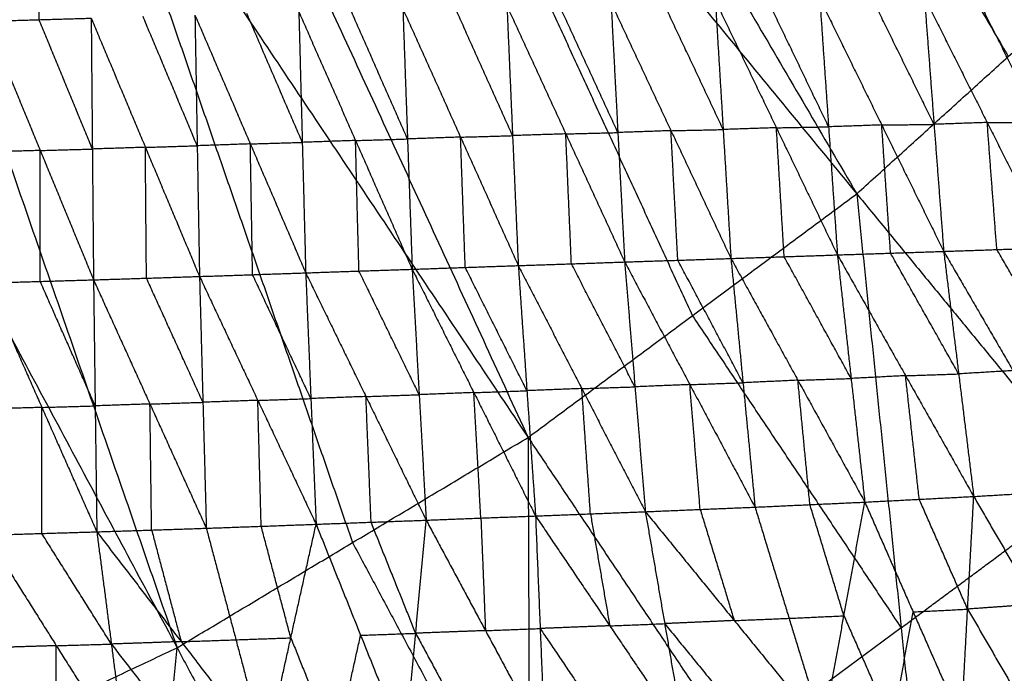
# Model space of a CAD drawing. Header units: millimetres. Extents: x -106 to 110, y -96 to 120.
# Tile 592 of 656: x 20.43 to 30.57, y -26.16 to -19.43. Entities that reach past the tile are written whole.
import ezdxf

# ---------------------------------------------------------------- set-up
doc = ezdxf.new("R2010")
doc.units = ezdxf.units.MM
doc.header["$MEASUREMENT"] = 0
doc.layers.add('Default', color=7, linetype='Continuous', true_color=0x000000)

msp = doc.modelspace()

# ---------------------------------------------------------------- linework, layer by layer
at = {"layer": 'Default'}
for points in [[(20.667, -6.893, 3.749), (24.857, -14.058, 3.779), (29.048, -21.223, 3.809)], [(18.729, -8.649, 3.749), (22.197, -16.191, 3.779), (25.665, -23.732, 3.809)], [(18.729, -8.649, 3.749), (23.888, -14.936, 3.779), (29.048, -21.223, 3.809)], [(16.628, -10.207, 3.749), (19.34, -18.052, 3.779), (22.052, -25.898, 3.809)], [(16.628, -10.207, 3.749), (21.146, -16.97, 3.779), (25.665, -23.732, 3.809)], [(14.384, -11.552, 3.749), (18.218, -18.725, 3.779), (22.052, -25.898, 3.809)], [(26.418, -12.643, 3.779), (28.513, -16.226, 3.794), (30.608, -19.809, 3.809)], [(23.888, -14.936, 3.779), (25.622, -18.707, 3.794), (27.356, -22.478, 3.809)], [(21.146, -16.97, 3.779), (22.502, -20.892, 3.794), (23.858, -24.815, 3.809)], [(20.632, -19.43, -3.089), (20.632, -18.752, -3.035), (20.632, -18.074, -2.98)], [(29.048, -21.223, 3.809), (30.608, -19.809, 3.809), (32.169, -18.394, 3.809)], [(27.673, -20.561, -2.918), (27.364, -19.903, -3.001), (27.055, -19.246, -3.083)], [(27.592, -19.233, -3.078), (27.673, -20.561, -2.918), (27.753, -21.889, -2.758)], [(27.592, -19.233, -3.078), (28.221, -20.543, -2.908), (28.849, -21.852, -2.737)], [(28.758, -20.533, -2.897), (28.444, -19.878, -2.983), (28.129, -19.223, -3.068)], [(28.667, -19.213, -3.057), (28.758, -20.533, -2.897), (28.849, -21.852, -2.737)], [(28.667, -19.213, -3.057), (29.305, -20.514, -2.881), (29.943, -21.816, -2.705)], [(29.843, -20.508, -2.865), (29.524, -19.857, -2.953), (29.205, -19.206, -3.041)], [(29.744, -19.199, -3.024), (29.843, -20.508, -2.865), (29.943, -21.816, -2.705)], [(29.744, -19.199, -3.024), (30.391, -20.489, -2.842), (31.037, -21.778, -2.659)], [(30.931, -20.486, -2.817), (30.607, -19.841, -2.909), (30.284, -19.196, -3)], [(23.305, -19.349, -3.09), (23.341, -20.693, -2.934), (23.376, -22.037, -2.777)], [(23.305, -19.349, -3.09), (23.889, -20.674, -2.934), (24.472, -22, -2.777)], [(24.424, -20.658, -2.935), (24.132, -19.996, -3.013), (23.841, -19.333, -3.092)], [(24.376, -19.317, -3.093), (24.424, -20.658, -2.935), (24.472, -22, -2.777)], [(24.376, -19.317, -3.093), (24.97, -20.639, -2.934), (25.564, -21.962, -2.776)], [(25.505, -20.624, -2.934), (25.208, -19.963, -3.014), (24.912, -19.302, -3.093)], [(25.447, -19.286, -3.093), (25.505, -20.624, -2.934), (25.564, -21.962, -2.776)], [(25.447, -19.286, -3.093), (26.053, -20.606, -2.932), (26.659, -21.925, -2.77)], [(26.589, -20.592, -2.93), (26.286, -19.932, -3.01), (25.983, -19.272, -3.091)], [(26.519, -19.258, -3.089), (26.589, -20.592, -2.93), (26.659, -21.925, -2.77)], [(26.519, -19.258, -3.089), (27.136, -20.573, -2.924), (27.753, -21.889, -2.758)], [(20.095, -19.445, -3.091), (20.632, -19.43, -3.089), (21.168, -19.414, -3.087)], [(20.095, -19.445, -3.091), (20.644, -20.777, -2.933), (21.192, -22.109, -2.776)], [(21.18, -20.762, -2.931), (20.906, -20.096, -3.01), (20.632, -19.43, -3.089)], [(21.168, -19.414, -3.087), (21.18, -20.762, -2.931), (21.192, -22.109, -2.776)], [(21.168, -19.414, -3.087), (21.726, -20.744, -2.931), (22.283, -22.074, -2.775)], [(22.259, -20.728, -2.932), (21.981, -20.063, -3.01), (21.702, -19.398, -3.088)], [(22.236, -19.382, -3.088), (22.259, -20.728, -2.932), (22.283, -22.074, -2.775)], [(22.236, -19.382, -3.088), (22.806, -20.709, -2.932), (23.376, -22.037, -2.777)], [(23.341, -20.693, -2.934), (23.056, -20.029, -3.011), (22.77, -19.365, -3.089)], [(27.136, -20.573, -2.924), (26.862, -20.583, -2.927), (26.589, -20.592, -2.93)], [(27.136, -20.573, -2.924), (27.404, -20.567, -2.921), (27.673, -20.561, -2.918)], [(27.206, -21.907, -2.764), (27.171, -21.24, -2.844), (27.136, -20.573, -2.924)], [(28.221, -20.543, -2.908), (27.947, -20.552, -2.913), (27.673, -20.561, -2.918)], [(28.221, -20.543, -2.908), (28.489, -20.538, -2.903), (28.758, -20.533, -2.897)], [(28.301, -21.871, -2.748), (28.261, -21.207, -2.828), (28.221, -20.543, -2.908)], [(29.305, -20.514, -2.881), (29.031, -20.524, -2.889), (28.758, -20.533, -2.897)], [(29.305, -20.514, -2.881), (29.574, -20.511, -2.873), (29.843, -20.508, -2.865)], [(29.396, -21.834, -2.721), (29.35, -21.174, -2.801), (29.305, -20.514, -2.881)], [(30.391, -20.489, -2.842), (30.117, -20.498, -2.853), (29.843, -20.508, -2.865)], [(30.391, -20.489, -2.842), (30.661, -20.487, -2.83), (30.931, -20.486, -2.817)], [(30.49, -21.797, -2.682), (30.44, -21.143, -2.762), (30.391, -20.489, -2.842)], [(23.889, -20.674, -2.934), (23.615, -20.684, -2.934), (23.341, -20.693, -2.934)], [(23.889, -20.674, -2.934), (24.156, -20.666, -2.935), (24.424, -20.658, -2.935)], [(23.924, -22.018, -2.777), (23.906, -21.346, -2.855), (23.889, -20.674, -2.934)], [(24.97, -20.639, -2.934), (24.697, -20.649, -2.935), (24.424, -20.658, -2.935)], [(24.97, -20.639, -2.934), (25.238, -20.632, -2.934), (25.505, -20.624, -2.934)], [(25.018, -21.981, -2.777), (24.994, -21.31, -2.855), (24.97, -20.639, -2.934)], [(26.053, -20.606, -2.932), (25.779, -20.615, -2.933), (25.505, -20.624, -2.934)], [(26.053, -20.606, -2.932), (26.321, -20.599, -2.931), (26.589, -20.592, -2.93)], [(26.111, -21.944, -2.773), (26.082, -21.275, -2.852), (26.053, -20.606, -2.932)], [(20.644, -20.777, -2.933), (20.912, -20.769, -2.932), (21.18, -20.762, -2.931)], [(21.726, -20.744, -2.931), (21.453, -20.753, -2.931), (21.18, -20.762, -2.931)], [(21.726, -20.744, -2.931), (21.992, -20.736, -2.931), (22.259, -20.728, -2.932)], [(21.737, -22.092, -2.775), (21.731, -21.418, -2.853), (21.726, -20.744, -2.931)], [(22.806, -20.709, -2.932), (22.533, -20.719, -2.932), (22.259, -20.728, -2.932)], [(22.806, -20.709, -2.932), (23.073, -20.701, -2.933), (23.341, -20.693, -2.934)], [(22.829, -22.056, -2.776), (22.818, -21.383, -2.854), (22.806, -20.709, -2.932)], [(20.644, -20.777, -2.933), (20.369, -20.785, -2.934), (20.095, -20.793, -2.935)], [(20.643, -22.125, -2.777), (20.643, -21.451, -2.855), (20.644, -20.777, -2.933)], [(25.665, -23.732, 3.809), (27.356, -22.478, 3.809), (29.048, -21.223, 3.809)], [(29.048, -21.223, 3.809), (29.505, -25.693, 3.835), (29.962, -30.163, 3.861)], [(29.048, -21.223, 3.809), (31.501, -24.212, 3.835), (33.954, -27.201, 3.861)], [(29.943, -21.816, -2.705), (30.49, -21.797, -2.682), (31.037, -21.778, -2.659)], [(26.659, -21.925, -2.77), (27.206, -21.907, -2.764), (27.753, -21.889, -2.758)], [(27.753, -21.889, -2.758), (28.301, -21.871, -2.748), (28.849, -21.852, -2.737)], [(27.753, -21.889, -2.758), (27.877, -23.169, -2.251), (28.001, -24.45, -1.744)], [(27.753, -21.889, -2.758), (28.442, -23.143, -2.242), (29.131, -24.398, -1.726)], [(28.99, -23.125, -2.232), (28.646, -22.498, -2.49), (28.301, -21.871, -2.748)], [(28.849, -21.852, -2.737), (29.396, -21.834, -2.721), (29.943, -21.816, -2.705)], [(28.849, -21.852, -2.737), (28.99, -23.125, -2.232), (29.131, -24.398, -1.726)], [(28.849, -21.852, -2.737), (29.55, -23.096, -2.219), (30.252, -24.34, -1.701)], [(30.097, -23.078, -2.203), (29.747, -22.456, -2.462), (29.396, -21.834, -2.721)], [(29.943, -21.816, -2.705), (30.097, -23.078, -2.203), (30.252, -24.34, -1.701)], [(29.943, -21.816, -2.705), (30.657, -23.044, -2.186), (31.372, -24.273, -1.667)], [(31.205, -23.026, -2.163), (30.847, -22.411, -2.423), (30.49, -21.797, -2.682)], [(24.472, -22, -2.777), (25.018, -21.981, -2.777), (25.564, -21.962, -2.776)], [(25.653, -23.251, -2.269), (25.335, -22.616, -2.523), (25.018, -21.981, -2.777)], [(25.564, -21.962, -2.776), (26.111, -21.944, -2.773), (26.659, -21.925, -2.77)], [(25.564, -21.962, -2.776), (25.653, -23.251, -2.269), (25.742, -24.541, -1.762)], [(25.564, -21.962, -2.776), (26.218, -23.229, -2.266), (26.872, -24.497, -1.755)], [(26.765, -23.211, -2.263), (26.438, -22.577, -2.518), (26.111, -21.944, -2.773)], [(26.659, -21.925, -2.77), (26.765, -23.211, -2.263), (26.872, -24.497, -1.755)], [(26.659, -21.925, -2.77), (27.33, -23.188, -2.257), (28.001, -24.45, -1.744)], [(27.877, -23.169, -2.251), (27.542, -22.538, -2.507), (27.206, -21.907, -2.764)], [(21.192, -22.109, -2.776), (21.737, -22.092, -2.775), (22.283, -22.074, -2.775)], [(22.318, -23.37, -2.273), (22.028, -22.731, -2.524), (21.737, -22.092, -2.775)], [(22.283, -22.074, -2.775), (22.829, -22.056, -2.776), (23.376, -22.037, -2.777)], [(22.283, -22.074, -2.775), (22.318, -23.37, -2.273), (22.353, -24.667, -1.77)], [(22.283, -22.074, -2.775), (22.883, -23.35, -2.272), (23.483, -24.626, -1.769)], [(23.429, -23.332, -2.273), (23.129, -22.694, -2.524), (22.829, -22.056, -2.776)], [(23.376, -22.037, -2.777), (23.924, -22.018, -2.777), (24.472, -22, -2.777)], [(23.376, -22.037, -2.777), (23.429, -23.332, -2.273), (23.483, -24.626, -1.769)], [(23.376, -22.037, -2.777), (23.996, -23.311, -2.272), (24.616, -24.584, -1.767)], [(24.544, -23.292, -2.272), (24.234, -22.655, -2.525), (23.924, -22.018, -2.777)], [(24.472, -22, -2.777), (24.544, -23.292, -2.272), (24.616, -24.584, -1.767)], [(24.472, -22, -2.777), (25.107, -23.27, -2.27), (25.742, -24.541, -1.762)], [(20.095, -22.141, -2.779), (20.643, -22.125, -2.777), (21.192, -22.109, -2.776)], [(20.095, -22.141, -2.779), (20.66, -23.423, -2.276), (21.226, -24.704, -1.772)], [(21.209, -23.407, -2.274), (20.926, -22.766, -2.526), (20.643, -22.125, -2.777)], [(21.192, -22.109, -2.776), (21.209, -23.407, -2.274), (21.226, -24.704, -1.772)], [(21.192, -22.109, -2.776), (21.773, -23.388, -2.273), (22.353, -24.667, -1.77)], [(27.356, -22.478, 3.809), (28.431, -24.085, 3.822), (29.505, -25.693, 3.835)], [(29.55, -23.096, -2.219), (29.27, -23.111, -2.225), (28.99, -23.125, -2.232)], [(29.55, -23.096, -2.219), (29.824, -23.087, -2.211), (30.097, -23.078, -2.203)], [(29.691, -24.369, -1.714), (29.621, -23.733, -1.966), (29.55, -23.096, -2.219)], [(30.657, -23.044, -2.186), (30.377, -23.061, -2.195), (30.097, -23.078, -2.203)], [(27.33, -23.188, -2.257), (27.048, -23.199, -2.26), (26.765, -23.211, -2.263)], [(27.33, -23.188, -2.257), (27.603, -23.178, -2.254), (27.877, -23.169, -2.251)], [(27.436, -24.473, -1.749), (27.383, -23.83, -2.003), (27.33, -23.188, -2.257)], [(28.442, -23.143, -2.242), (28.16, -23.156, -2.246), (27.877, -23.169, -2.251)], [(28.442, -23.143, -2.242), (28.716, -23.134, -2.237), (28.99, -23.125, -2.232)], [(28.566, -24.424, -1.735), (28.504, -23.784, -1.988), (28.442, -23.143, -2.242)], [(23.996, -23.311, -2.272), (24.27, -23.301, -2.272), (24.544, -23.292, -2.272)], [(25.107, -23.27, -2.27), (24.825, -23.281, -2.271), (24.544, -23.292, -2.272)], [(25.107, -23.27, -2.27), (25.38, -23.261, -2.27), (25.653, -23.251, -2.269)], [(25.179, -24.562, -1.765), (25.143, -23.916, -2.017), (25.107, -23.27, -2.27)], [(26.218, -23.229, -2.266), (25.935, -23.24, -2.267), (25.653, -23.251, -2.269)], [(26.218, -23.229, -2.266), (26.492, -23.22, -2.264), (26.765, -23.211, -2.263)], [(26.307, -24.519, -1.759), (26.262, -23.874, -2.012), (26.218, -23.229, -2.266)], [(20.66, -23.423, -2.276), (20.935, -23.415, -2.275), (21.209, -23.407, -2.274)], [(21.773, -23.388, -2.273), (21.491, -23.397, -2.273), (21.209, -23.407, -2.274)], [(21.773, -23.388, -2.273), (22.045, -23.379, -2.273), (22.318, -23.37, -2.273)], [(21.79, -24.686, -1.771), (21.781, -24.037, -2.022), (21.773, -23.388, -2.273)], [(22.883, -23.35, -2.272), (22.6, -23.36, -2.273), (22.318, -23.37, -2.273)], [(22.883, -23.35, -2.272), (23.156, -23.341, -2.272), (23.429, -23.332, -2.273)], [(22.918, -24.647, -1.77), (22.9, -23.998, -2.021), (22.883, -23.35, -2.272)], [(23.996, -23.311, -2.272), (23.713, -23.321, -2.272), (23.429, -23.332, -2.273)], [(24.049, -24.605, -1.768), (24.023, -23.958, -2.02), (23.996, -23.311, -2.272)], [(20.66, -23.423, -2.276), (20.377, -23.431, -2.277), (20.093, -23.44, -2.277)], [(20.659, -24.721, -1.774), (20.66, -24.072, -2.025), (20.66, -23.423, -2.276)], [(22.052, -25.898, 3.809), (23.858, -24.815, 3.809), (25.665, -23.732, 3.809)], [(25.665, -23.732, 3.809), (25.681, -28.225, 3.835), (25.698, -32.718, 3.861)], [(25.665, -23.732, 3.809), (27.813, -26.947, 3.835), (29.962, -30.163, 3.861)], [(29.505, -25.693, 3.835), (30.503, -24.953, 3.835), (31.501, -24.212, 3.835)], [(30.252, -24.34, -1.701), (30.812, -24.307, -1.684), (31.372, -24.273, -1.667)], [(28.001, -24.45, -1.744), (28.566, -24.424, -1.735), (29.131, -24.398, -1.726)], [(28.916, -25.569, -0.811), (28.741, -24.996, -1.273), (28.566, -24.424, -1.735)], [(28.702, -26.74, 0.103), (28.916, -25.569, -0.811), (29.131, -24.398, -1.726)], [(29.131, -24.398, -1.726), (29.691, -24.369, -1.714), (30.252, -24.34, -1.701)], [(29.131, -24.398, -1.726), (29.628, -25.529, -0.809), (30.126, -26.661, 0.108)], [(30.189, -25.5, -0.796), (29.94, -24.935, -1.255), (29.691, -24.369, -1.714)], [(30.126, -26.661, 0.108), (30.189, -25.5, -0.796), (30.252, -24.34, -1.701)], [(30.252, -24.34, -1.701), (30.896, -25.45, -0.794), (31.54, -26.561, 0.114)], [(25.742, -24.541, -1.762), (26.307, -24.519, -1.759), (26.872, -24.497, -1.755)], [(26.307, -24.519, -1.759), (26.406, -25.095, -1.295), (26.506, -25.672, -0.832)], [(26.872, -24.497, -1.755), (27.436, -24.473, -1.749), (28.001, -24.45, -1.744)], [(26.872, -24.497, -1.755), (27.071, -25.65, -0.828), (27.27, -26.804, 0.098)], [(26.872, -24.497, -1.755), (27.787, -25.618, -0.826), (28.702, -26.74, 0.103)], [(27.436, -24.473, -1.749), (27.612, -25.046, -1.288), (27.787, -25.618, -0.826)], [(28.001, -24.45, -1.744), (28.351, -25.595, -0.82), (28.702, -26.74, 0.103)], [(22.353, -24.667, -1.77), (22.918, -24.647, -1.77), (23.483, -24.626, -1.769)], [(22.963, -26.966, 0.086), (23.223, -25.796, -0.842), (23.483, -24.626, -1.769)], [(23.483, -24.626, -1.769), (24.049, -24.605, -1.768), (24.616, -24.584, -1.767)], [(23.483, -24.626, -1.769), (23.941, -25.77, -0.84), (24.4, -26.913, 0.09)], [(24.508, -25.749, -0.839), (24.279, -25.177, -1.303), (24.049, -24.605, -1.768)], [(24.4, -26.913, 0.09), (24.508, -25.749, -0.839), (24.616, -24.584, -1.767)], [(24.616, -24.584, -1.767), (25.179, -24.562, -1.765), (25.742, -24.541, -1.762)], [(24.616, -24.584, -1.767), (25.226, -25.722, -0.836), (25.837, -26.859, 0.094)], [(25.179, -24.562, -1.765), (25.203, -25.142, -1.301), (25.226, -25.722, -0.836)], [(25.742, -24.541, -1.762), (25.789, -25.7, -0.834), (25.837, -26.859, 0.094)], [(25.742, -24.541, -1.762), (26.506, -25.672, -0.832), (27.27, -26.804, 0.098)], [(20.092, -24.738, -1.775), (20.659, -24.721, -1.774), (21.226, -24.704, -1.772)], [(21.376, -25.86, -0.845), (21.017, -25.291, -1.309), (20.659, -24.721, -1.774)], [(21.226, -24.704, -1.772), (21.79, -24.686, -1.771), (22.353, -24.667, -1.77)], [(21.226, -24.704, -1.772), (21.376, -25.86, -0.845), (21.525, -27.015, 0.082)], [(21.226, -24.704, -1.772), (22.094, -25.835, -0.843), (22.963, -26.966, 0.086)], [(21.79, -24.686, -1.771), (21.942, -25.26, -1.307), (22.094, -25.835, -0.843)], [(22.353, -24.667, -1.77), (22.658, -25.816, -0.842), (22.963, -26.966, 0.086)], [(23.223, -25.796, -0.842), (23.07, -25.221, -1.306), (22.918, -24.647, -1.77)], [(20.092, -24.738, -1.775), (20.809, -25.877, -0.847), (21.525, -27.015, 0.082)], [(23.858, -24.815, 3.809), (24.77, -26.52, 3.822), (25.681, -28.225, 3.835)], [(29.414, -26.7, 0.106), (29.521, -26.115, -0.352), (29.628, -25.529, -0.809)], [(29.628, -25.529, -0.809), (29.908, -25.515, -0.803), (30.189, -25.5, -0.796)], [(30.896, -25.45, -0.794), (30.542, -25.475, -0.795), (30.189, -25.5, -0.796)], [(30.189, -25.5, -0.796), (30.511, -26.056, -0.343), (30.833, -26.611, 0.111)], [(27.787, -25.618, -0.826), (27.429, -25.634, -0.827), (27.071, -25.65, -0.828)], [(27.787, -25.618, -0.826), (28.069, -25.606, -0.823), (28.351, -25.595, -0.82)], [(28.351, -25.595, -0.82), (28.634, -25.582, -0.816), (28.916, -25.569, -0.811)], [(28.916, -25.569, -0.811), (29.165, -26.135, -0.353), (29.414, -26.7, 0.106)], [(25.226, -25.722, -0.836), (24.867, -25.735, -0.838), (24.508, -25.749, -0.839)], [(25.226, -25.722, -0.836), (25.508, -25.711, -0.835), (25.789, -25.7, -0.834)], [(26.506, -25.672, -0.832), (26.148, -25.686, -0.833), (25.789, -25.7, -0.834)], [(25.789, -25.7, -0.834), (26.171, -26.266, -0.369), (26.553, -26.831, 0.096)], [(26.506, -25.672, -0.832), (26.788, -25.661, -0.83), (27.071, -25.65, -0.828)], [(27.071, -25.65, -0.828), (27.528, -26.211, -0.364), (27.986, -26.772, 0.101)], [(29.505, -25.693, 3.835), (28.659, -26.32, 3.835), (27.813, -26.947, 3.835)], [(22.094, -25.835, -0.843), (21.735, -25.848, -0.844), (21.376, -25.86, -0.845)], [(22.094, -25.835, -0.843), (22.376, -25.826, -0.843), (22.658, -25.816, -0.842)], [(22.658, -25.816, -0.842), (22.94, -25.806, -0.842), (23.223, -25.796, -0.842)], [(23.223, -25.796, -0.842), (23.452, -26.368, -0.377), (23.681, -26.94, 0.088)], [(23.681, -26.94, 0.088), (23.811, -26.355, -0.376), (23.941, -25.77, -0.84)], [(23.941, -25.77, -0.84), (24.225, -25.759, -0.839), (24.508, -25.749, -0.839)], [(24.508, -25.749, -0.839), (24.813, -26.317, -0.373), (25.118, -26.886, 0.092)], [(18.244, -27.698, 3.809), (20.148, -26.798, 3.809), (22.052, -25.898, 3.809)], [(20.809, -25.877, -0.847), (20.449, -25.888, -0.848), (20.089, -25.899, -0.849)], [(20.806, -27.037, 0.08), (20.807, -26.457, -0.383), (20.809, -25.877, -0.847)], [(20.809, -25.877, -0.847), (21.092, -25.868, -0.846), (21.376, -25.86, -0.845)], [(21.204, -34.844, 3.861), (21.628, -30.371, 3.835), (22.052, -25.898, 3.809)], [(21.376, -25.86, -0.845), (21.81, -26.425, -0.381), (22.244, -26.991, 0.084)], [(22.052, -25.898, 3.809), (23.875, -29.308, 3.835), (25.698, -32.718, 3.861)]]:
    msp.add_open_spline(points, degree=2, dxfattribs=at)

doc.saveas('drawing.dxf')
